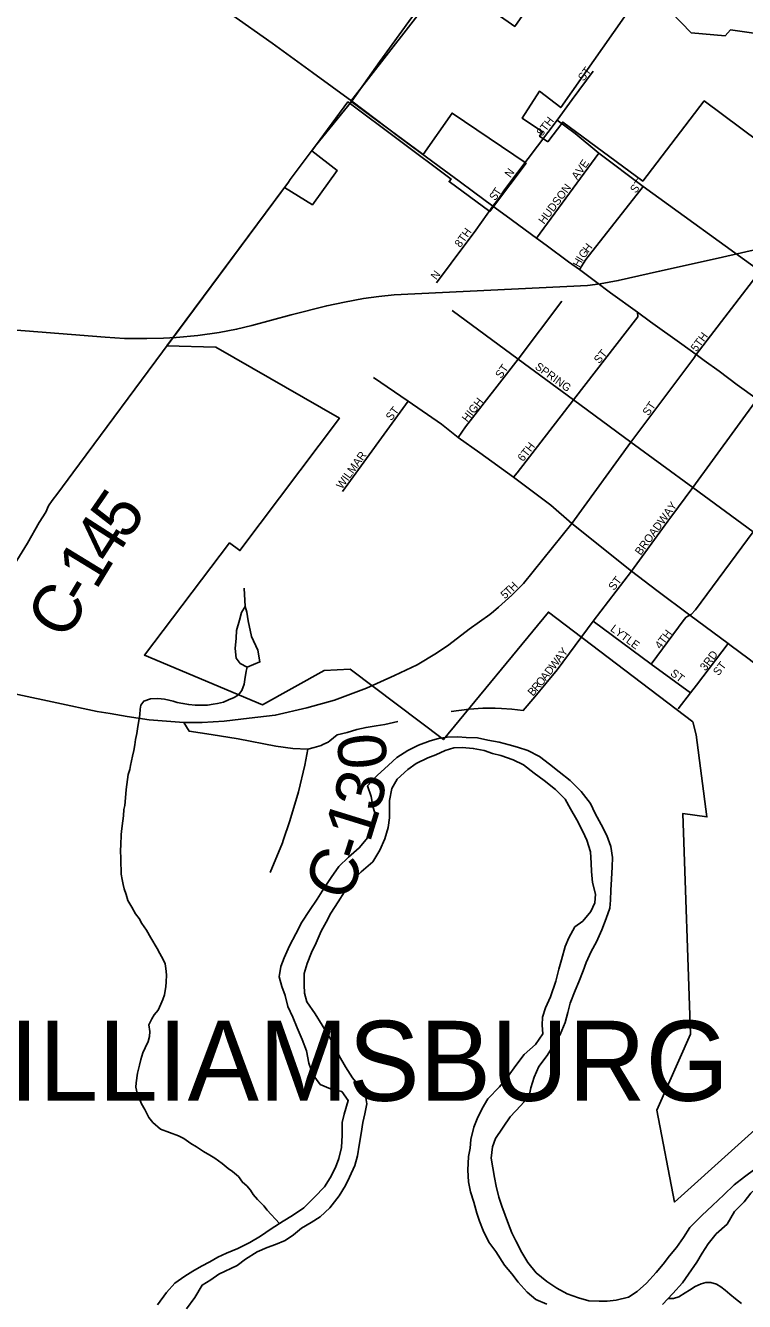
# Model space of a CAD drawing. Extents: x 1310247 to 1664935, y 235267 to 584339.
# Drawn here: x 1522054 to 1526544, y 382702 to 390671 of the extents above; entities that cross this region are included whole.
import ezdxf

# ---------------------------------------------------------------- set-up
doc = ezdxf.new("R2010")
doc.units = 0
for name, color, linetype in [('GM_X_City_Street', 7, 'Continuous'), ('GM_X_City_Street_Text', 7, 'Continuous'), ('GM_X_Corporation', 7, 'Continuous'), ('GM_X_Corporation_Text', 7, 'Continuous'), ('GM_X_County_Road', 7, 'Continuous'), ('GM_X_County_Road_Text', 7, 'Continuous'), ('GM_X_County_ROW', 7, 'Continuous'), ('GM_X_Major_River', 7, 'Continuous'), ('GM_X_Minor_Lake', 7, 'Continuous'), ('GM_X_Minor_River', 7, 'Continuous'), ('GM_X_Rail_Line', 7, 'Continuous'), ('GM_X_State_Route', 7, 'Continuous'), ('GM_X_Township_Subdivision', 7, 'Continuous'), ('GM_X_Township_Subdivision_Text', 7, 'Continuous')]:
    doc.layers.add(name, color=color, linetype=linetype)

msp = doc.modelspace()

# ---------------------------------------------------------------- linework, layer by layer
at = {"layer": 'GM_X_City_Street'}
for points in [[(1528472.7, 387797), (1528314.2, 387912.1), (1528109.4, 388058.4), (1527748.5, 388315.5), (1527385.3, 388586.9), (1527007.1, 388867.8), (1526642.1, 389136.6), (1525911.9, 389666.1), (1525635.1, 389874.7), (1525486.7, 389997.1), (1525374.4, 390080.2)], [(1525244.4, 389343.3), (1525635.1, 389874.7)], [(1524619.8, 389064.1), (1524712.1, 389187.7), (1524866, 389393.7), (1524971.9, 389543.2), (1525008.9, 389589.9), (1525041.7, 389637.9)], [(1525514.2, 389146.6), (1525552.7, 389210.6), (1525911.9, 389666.1)], [(1526242.9, 388616.8), (1526642.1, 389136.6)], [(1525961.4, 386683.3), (1526166.6, 386961.7), (1526179, 386975.3), (1526193.3, 386985), (1526203.3, 386989.1), (1526211.5, 386992.5), (1526238.4, 387021.8), (1526598.4, 387508.3), (1527003, 388055.3), (1527025.5, 388085.7), (1527385.3, 388586.9), (1527681.4, 388972.9), (1527779.3, 389120.7)], [(1524718.2, 388890.3), (1525130.5, 388587.2), (1525477.1, 388332.5), (1525834.7, 388069.6), (1526222.2, 387784.8), (1526598.4, 387508.3), (1526918.9, 387272.8), (1526920.3, 387271.7)], [(1524755.3, 388098.1), (1524801.5, 388164.1), (1525130.5, 388587.2), (1525402.5, 388949.5)], [(1525101.9, 387850), (1525125, 387878.3), (1525477.1, 388332.5), (1525878.8, 388850.8), (1525876.1, 388880.9)], [(1524977.1, 387011.7), (1525008.4, 387037.8), (1525092.1, 387114.2), (1525164, 387185.3), (1525466.4, 387561.1), (1525834.7, 388069.6), (1526227, 388593.4), (1526242.9, 388616.8)], [(1524662.7, 388172.4), (1524652.1, 388180.9), (1524444.4, 388324.8), (1524227.8, 388473.2)], [(1525837.7, 387262.4), (1526066, 387575.3), (1526084, 387599.4), (1526222.2, 387784.8), (1526623.2, 388337.8), (1526695.4, 388439)], [(1524033.4, 387761.5), (1524444.4, 388324.8)], [(1526679.1, 386632.5), (1526678.6, 386632.9), (1526564.4, 386718.9), (1526460.2, 386797.4), (1526442.5, 386810.6), (1526203.3, 386989.1), (1525997.6, 387142.6), (1525837.7, 387262.4), (1525466.4, 387561.1), (1525334.5, 387675.2), (1525101.9, 387850), (1524891.3, 388001.3), (1524755.3, 388098.1), (1524662.7, 388172.4)], [(1525026.5, 386404.8), (1525090.6, 386401.8), (1525162.2, 386393.5), (1525235.2, 386478.7), (1525303.1, 386560.9), (1525375, 386647.2), (1525599.1, 386950.9), (1525837.7, 387262.4)], [(1525599.1, 386950.9), (1525961.4, 386683.3), (1526206.2, 386502.3)], [(1526244.1, 386551.7), (1526244.1, 386551.8), (1526442.5, 386810.6)], [(1526130.7, 386403.8), (1526206.2, 386502.3), (1526244.1, 386551.7)]]:
    msp.add_lwpolyline(points, dxfattribs=at)
at = {"layer": 'GM_X_Corporation'}
for points in [[(1524385.2, 391172.5), (1525109.1, 390665.9), (1525491.2, 391211.4)], [(1526860.6, 384000.6), (1526107.9, 383322.7), (1525996, 383897.9), (1526206.7, 384371.1), (1526158.6, 385749.2), (1526309.1, 385728), (1526242.3, 386240.8), (1526221, 386321.7), (1525319.4, 387007.6), (1524663.6, 386211), (1524081, 386650.2), (1523920.1, 386643.4), (1523534.8, 386429.4), (1522797, 386738.8), (1523328.6, 387439.9), (1523392.6, 387391.8), (1524014.8, 388217.9), (1523242.5, 388661.5), (1522937.5, 388670.2), (1523670.9, 389659.1), (1523846, 389552.1), (1524001.1, 389764.7), (1523841.7, 389887.7), (1524067.7, 390194.2), (1524711.5, 389712), (1524699.1, 389696.7), (1524953.1, 389509.5), (1524976.1, 389540), (1525179.8, 389811), (1524717.9, 390124.2), (1524537.1, 389864.6), (1524084.8, 390198.3), (1524555.1, 390801.8)]]:
    msp.add_lwpolyline(points, dxfattribs=at)
msp.add_lwpolyline([(1525316.1, 389945.2), (1525408.7, 390068.2), (1525908.7, 389699.7), (1526292.9, 390200.3), (1526634.9, 389945), (1526839.7, 390237.3), (1526789.1, 390596.7), (1526457.3, 390643.9), (1526424.1, 390606.9), (1526210.7, 390625.7), (1526019.1, 390822.1), (1525863.5, 390822.8), (1525397, 390158.8), (1525263.7, 390260.6), (1525154.8, 390092.9), (1525282.1, 390006.8), (1525264.1, 389979.9)], close=True, dxfattribs=at)
at = {"layer": 'GM_X_County_Road'}
for points in [[(1523862.8, 389916.6), (1524091.1, 390199.2)], [(1523707.6, 389708.6), (1523850.7, 389901.5), (1523862.8, 389916.6)], [(1522965.5, 388708.1), (1523695.6, 389692.5), (1523707.6, 389708.6)], [(1521576.3, 386583.7), (1521901, 387166.2), (1521982.8, 387302.5), (1522066.6, 387438.9), (1522138.4, 387567.2), (1522180.3, 387631.4), (1522198.3, 387671.5), (1522220.2, 387703.6), (1522256.1, 387749.7), (1522349.9, 387878), (1522951.5, 388689.1), (1522965.5, 388708.1)], [(1523041.9, 386318.7), (1523158.1, 386318.2), (1523294.8, 386326.3), (1523450.7, 386345.6), (1523613.9, 386363.2), (1523810.3, 386409.6), (1523984.5, 386458.1), (1524183.8, 386532), (1524357.4, 386610.8), (1524499.2, 386677.6), (1524620.8, 386750.3), (1524697.1, 386802.1), (1524824.6, 386900), (1524954.3, 386992.6), (1524977.1, 387011.7)], [(1521576.3, 386583.7), (1522250.7, 386439.9), (1522502.5, 386386.2), (1522582.2, 386373.9), (1522688.4, 386355.5), (1522825.3, 386335.1), (1523041.9, 386318.7)], [(1524711.2, 386385.7), (1524825.3, 386401.8), (1524910.5, 386408.2), (1524986.1, 386406.6), (1525026.5, 386404.8)], [(1523663.5, 385580.3), (1523704, 385703.7), (1523759.2, 385885.5), (1523799, 386052.1), (1523816.4, 386151.2), (1523724.4, 386155.3), (1523618.2, 386169.6), (1523381.1, 386216.6), (1523213.6, 386243.2), (1523076.7, 386263.6), (1523041.9, 386318.7)], [(1523816.4, 386151.2), (1523857.3, 386161.4), (1523901.2, 386174.7), (1523911.3, 386179.7)], [(1523911.3, 386179.7), (1523944.1, 386196.1), (1523954.4, 386204)], [(1523581.1, 385381.6), (1523659.1, 385566.8), (1523663.5, 385580.3)]]:
    msp.add_lwpolyline(points, dxfattribs=at)
at = {"layer": 'GM_X_County_ROW'}
msp.add_lwpolyline([(1523954.4, 386204), (1524001.3, 386240.1), (1524062.6, 386256.4), (1524123.9, 386273.8), (1524181.1, 386287.1), (1524244.5, 386297.3), (1524298.7, 386306.5), (1524379.4, 386324.9)], dxfattribs=at)
at = {"layer": 'GM_X_Major_River'}
for points in [[(1524989.4, 383719.6), (1525080.8, 383854.7), (1525146.3, 383925.5), (1525199.6, 383984.6), (1525208.7, 384036.5), (1525230.1, 384102.2), (1525259.5, 384169.8), (1525311, 384238.9), (1525350.4, 384302.2), (1525393.9, 384369.5), (1525423.5, 384445), (1525440.8, 384506.8), (1525456, 384564.6), (1525485.7, 384644.2), (1525508.8, 384697.8), (1525536.3, 384767.5), (1525555.4, 384819.2), (1525586.9, 384888.7), (1525620.1, 384948.1), (1525653.8, 385023.6), (1525681.2, 385093.2), (1525702.6, 385158.9), (1525707.7, 385208.9), (1525709, 385271), (1525714.4, 385339), (1525718, 385417.1), (1525719.2, 385475.2), (1525708.6, 385543.5), (1525684, 385612.1), (1525649.3, 385681), (1525610.7, 385749.9), (1525582, 385812.6), (1525523.4, 385887.9), (1525454.7, 385955.4), (1525385.8, 386010.8), (1525326.7, 386058.1), (1525263.6, 386105.5), (1525190.2, 386143), (1525126.6, 386164.3), (1525074.8, 386179.3), (1525011, 386194.6), (1524941.2, 386208.1), (1524877.4, 386221.3), (1524805.4, 386224.8), (1524753.3, 386227.8), (1524687.2, 386227.1), (1524633, 386218.2), (1524580.6, 386203.2), (1524507.9, 386176.6), (1524441.2, 386143.9), (1524372.1, 386099.2), (1524321.1, 386052.1), (1524249.7, 385987.4), (1524190.2, 385922.5), (1524212.9, 385855.9), (1524223.7, 385795.5), (1524242.3, 385731.1), (1524227, 385665.2), (1524191.6, 385599.8), (1524138.1, 385534.8), (1524070.9, 385478), (1524011.6, 385419.1), (1523962.1, 385349.9), (1523916.6, 385280.7), (1523875.2, 385215.4), (1523827.6, 385144.2), (1523780, 385071), (1523742.5, 384997.6), (1523702.9, 384922.2), (1523669.3, 384848.8), (1523648.2, 384795.1), (1523638.8, 384729.1), (1523655.5, 384668.7), (1523676.4, 384612.2), (1523693, 384543.7), (1523723.7, 384476.9), (1523750.3, 384410.3), (1523780.9, 384337.5), (1523809.5, 384266.8), (1523823.9, 384190.4), (1523848.5, 384119.8), (1523895.2, 384056.7), (1523958.8, 384029.4), (1524028.6, 384014), (1524069.4, 383957), (1524043.6, 383871.4), (1524032.5, 383819.5), (1524030.9, 383741.3), (1524027.3, 383663.3), (1524009.9, 383595.5), (1523990.7, 383539.7), (1523957.3, 383474.3), (1523922.1, 383418.9), (1523858.7, 383354), (1523793.2, 383287.2), (1523722.1, 383238.5), (1523663.3, 383203.6), (1523588.2, 383155), (1523521.1, 383110.2), (1523454.2, 383069.5), (1523379.3, 383032.9)], [(1525308.9, 382685.7), (1525241.4, 382715.1), (1525186.3, 382760.3), (1525131.5, 382823.5), (1525090.5, 382874.5), (1525045.6, 382929.5), (1524991.3, 383014.7), (1524948.4, 383071.7), (1524911.8, 383144.6), (1524889, 383203.2), (1524872, 383253.6), (1524853.4, 383322.1), (1524832.7, 383386.7), (1524820, 383449), (1524815.5, 383521.3), (1524821.3, 383607.3), (1524830.4, 383659.3), (1524835.5, 383713.3), (1524853.1, 383791.1), (1524874.2, 383842.8), (1524905.6, 383906.3), (1524940.9, 383967.7), (1525014.6, 384042.4), (1525068, 384109.5), (1525115.5, 384176.6), (1525168.9, 384243.7), (1525238.3, 384306.5), (1525283.8, 384373.7), (1525280.9, 384427.8), (1525281.9, 384477.9), (1525301.2, 384535.7), (1525332.7, 384605.2), (1525366.7, 384702.7), (1525384.3, 384778.5), (1525401.5, 384836.3), (1525423.2, 384918), (1525446.4, 384973.6), (1525483.9, 385041), (1525534.7, 385078.1), (1525584, 385137.2), (1525609.2, 385190.8), (1525614.3, 385246.8), (1525595.8, 385319.3), (1525589.2, 385387.6), (1525586.3, 385439.8), (1525581.7, 385510), (1525559.2, 385582.6), (1525534.3, 385637.2), (1525497.7, 385710), (1525457.1, 385779), (1525424.3, 385839.8), (1525363.4, 385899.1), (1525292.5, 385956.6), (1525231.4, 386001.9), (1525164.3, 386053.3), (1525098.9, 386084.7), (1525023.3, 386112.2), (1524969.5, 386125.3), (1524917.8, 386142.4), (1524850, 386155.8), (1524780, 386161.2), (1524727.9, 386160.2), (1524675.5, 386143.2), (1524616.8, 386116.3), (1524566.4, 386097.3), (1524493.6, 386062.7), (1524440.7, 386023.7), (1524375.4, 385964.9), (1524342.1, 385905.4), (1524326.5, 385831.6)], [(1524326.5, 385831.6), (1524327.3, 385773.5), (1524326.3, 385723.4), (1524319, 385661.4), (1524297.5, 385591.7), (1524266, 385520.2), (1524222.4, 385446.9), (1524151.1, 385386.2), (1524093.8, 385327.2), (1524046.3, 385260.1), (1524007, 385198.7), (1523961.5, 385127.5), (1523932.2, 385070), (1523901.1, 385014.5), (1523869.5, 384941), (1523840.2, 384881.4), (1523812.8, 384813.8), (1523793.4, 384750.1), (1523794, 384680), (1523796.9, 384627.8), (1523811.8, 384573.4), (1523862.3, 384498.2), (1523906.9, 384427.2), (1523941.8, 384370.4), (1523972.8, 384317.7), (1524013.1, 384236.7), (1524051.8, 384167.8), (1524096.4, 384098.8), (1524145.2, 384037.7), (1524178.2, 383986.9), (1524185.2, 383936.7), (1524173.9, 383874.8), (1524160.7, 383818.9), (1524149.3, 383751), (1524137.8, 383679.1), (1524126.4, 383611.2), (1524111.1, 383551.4), (1524077.5, 383477.9), (1524052.4, 383426.3), (1524013, 383360.9), (1523955.4, 383285.9), (1523894.2, 383231), (1523837.4, 383196.1), (1523778.5, 383159.2), (1523727.6, 383118.1), (1523674.8, 383083.1), (1523616.2, 383058.2), (1523563.7, 383039.2), (1523501.1, 383012.4), (1523428, 382965.8), (1523375.1, 382926.8), (1523261.9, 382872.9), (1523211.1, 382837.8), (1523158.3, 382804.8), (1523110.6, 382727.6), (1523059.1, 382656.5)], [(1525436.4, 382749.3), (1525371.1, 382784.7), (1525309.8, 382826), (1525242.9, 382881.5), (1525190.1, 382944.6), (1525153.4, 383007.5), (1525116.8, 383080.4), (1525091.8, 383131), (1525070.9, 383185.5), (1525029.2, 383296.6), (1525010.3, 383353.1), (1524993.7, 383421.5), (1524982.8, 383475.9), (1524961.3, 383596.5), (1524970.8, 383668.5), (1524989.4, 383719.6)], [(1527106.3, 383690.1), (1527047.7, 383665.2), (1526995.1, 383640.2), (1526928.3, 383605.4), (1526877.6, 383574.4), (1526822.8, 383543.4), (1526768.2, 383514.4), (1526703.1, 383467.6), (1526636.2, 383426.9), (1526583.1, 383377.8), (1526541.9, 383324.5), (1526480.6, 383263.6), (1526434.9, 383184.4), (1526367.5, 383123.6), (1526316.2, 383062.5), (1526278.9, 383003.1), (1526245.7, 382947.6), (1526194.1, 382872.5), (1526156.9, 382819.1), (1526097.4, 382752.2), (1526031.9, 382683.3)], [(1526608.2, 383527.6), (1526543.1, 383480.8), (1526480, 383430), (1526414.7, 383369.1), (1526345.2, 383302.4), (1526277.8, 383239.6), (1526202.1, 383165), (1526162.8, 383101.6), (1526119.4, 383038.3), (1526076.3, 382987.1), (1526037.1, 382935.8), (1525992, 382882.6), (1525932.5, 382815.6), (1525873.4, 382764.7), (1525818.6, 382729.7), (1525742, 382709.2), (1525685.9, 382704.3), (1525635.8, 382703.3), (1525571.7, 382706.5), (1525508, 382723.8), (1525436.4, 382749.3)], [(1523379.3, 383032.9), (1523308.6, 383004.2), (1523256.1, 382979.2), (1523205.4, 382950.2), (1523152.8, 382923.2), (1523100, 382892.1), (1523049.3, 382861.1), (1522986.3, 382816.3), (1522935, 382757.2), (1522879.3, 382680.1)]]:
    msp.add_lwpolyline(points, dxfattribs=at)
at = {"layer": 'GM_X_Minor_Lake'}
for points in [[(1523426.3, 387043.1), (1523420.5, 387157.5)], [(1523438.7, 386664.2), (1523518.1, 386696.8), (1523505.5, 386769.1), (1523465, 386856), (1523444.7, 386952.6), (1523435.7, 387006.9), (1523426.3, 387043.1), (1523403.6, 387005.5), (1523390.7, 386957.6), (1523371.4, 386891.8)], [(1523371.4, 386891.8), (1523370.5, 386845.7), (1523363.3, 386779.7), (1523370.2, 386719.4), (1523393.6, 386686.9), (1523438.7, 386664.2)]]:
    msp.add_lwpolyline(points, dxfattribs=at)
at = {"layer": 'GM_X_Minor_River'}
for points in [[(1523149.7, 386425.6), (1523190, 386426.5), (1523226.4, 386433.5), (1523252.7, 386436.7), (1523291.1, 386445.7), (1523321.7, 386458.8), (1523356.3, 386473.9), (1523384.9, 386491.2), (1523405.8, 386518.7), (1523419, 386556.5), (1523423.8, 386586.5), (1523431.3, 386638.6), (1523438.7, 386664.2)], [(1523640.7, 383189), (1523562.9, 383271.3), (1523541.6, 383300), (1523502.4, 383339.4), (1523475.1, 383370.3), (1523459.8, 383396.9), (1523436.4, 383423.7), (1523408.9, 383446.6), (1523383.7, 383481.6), (1523346.4, 383514.8), (1523318.7, 383531.7), (1523281.3, 383562.9), (1523236, 383596.4), (1523204.3, 383615.5), (1523164.7, 383638.7), (1523121.3, 383668.1), (1523085.6, 383689.3), (1523042.3, 383720.7), (1523010.5, 383735.7), (1522952.7, 383757.5), (1522897, 383779.2), (1522849.9, 383820.8), (1522824.6, 383851.6), (1522799.8, 383900.6), (1522778.6, 383935.4), (1522752.3, 384002.5), (1522743.3, 384041), (1522744.1, 384067.1), (1522753.8, 384127.1), (1522765.2, 384177.1), (1522774.3, 384213), (1522787.5, 384254.8), (1522800.5, 384286.6), (1522819.7, 384326.3), (1522828.6, 384356.2), (1522831.5, 384388.3), (1522824.6, 384430.7), (1522843.7, 384466.3), (1522856.5, 384492.1), (1522881.5, 384521.5), (1522898.6, 384559.2), (1522911.4, 384587), (1522922.3, 384616.9), (1522929.8, 384668.9), (1522932.6, 384697), (1522933.8, 384741.2), (1522930.9, 384781.5), (1522925.7, 384809.8), (1522914.4, 384838.2), (1522893.3, 384875), (1522876.1, 384905.7), (1522837.7, 384973.2), (1522808.8, 385020.2), (1522779.8, 385063.3), (1522764.6, 385093.9), (1522741.3, 385122.7), (1522718.3, 385165.6), (1522693.3, 385206.5), (1522682.2, 385243), (1522671.2, 385279.6), (1522663.9, 385305.9), (1522658.7, 385338.2), (1522651.6, 385370.6), (1522652.3, 385396.7), (1522649.4, 385437), (1522650.2, 385467.1), (1522647.7, 385521.5), (1522648.6, 385551.6), (1522652.4, 385617.8), (1522655.5, 385656), (1522660.9, 385704), (1522665.7, 385734.1), (1522668.8, 385774.2), (1522673.6, 385800.2), (1522679, 385848.3), (1522682.4, 385900.4), (1522687.3, 385930.5), (1522695, 385992.5), (1522706, 386024.4), (1522710.7, 386050.4), (1522722.4, 386108.3), (1522731.4, 386142.3), (1522736.4, 386178.3), (1522741.4, 386212.3), (1522748.5, 386250.3), (1522753.3, 386278.3), (1522767.9, 386368.4), (1522770.8, 386400.5), (1522773.5, 386426.5), (1522792.3, 386452.1), (1522834.9, 386464.9), (1522881.3, 386467.6), (1522921.4, 386464.4), (1522949.4, 386457.6), (1522975.4, 386450.8), (1523001.3, 386442), (1523037.4, 386436.9), (1523073.4, 386429.9), (1523113.5, 386426.7), (1523149.7, 386425.6)], [(1526067.4, 382720.7), (1526100.8, 382721.1), (1526133.3, 382730.3), (1526174.2, 382755.2), (1526200.8, 382772.5), (1526235.7, 382795.7), (1526272.4, 382812.7), (1526302.8, 382819.9), (1526333, 382821), (1526368.9, 382809.9), (1526396.6, 382793), (1526424.2, 382772.1), (1526451.6, 382747.2), (1526487, 382718), (1526524.5, 382688.8)]]:
    msp.add_lwpolyline(points, dxfattribs=at)
at = {"layer": 'GM_X_Rail_Line'}
msp.add_lwpolyline([(1521840.6, 388780.4), (1522552.1, 388723.7), (1522672, 388717.1), (1522811.1, 388715.5), (1522916.7, 388717.7), (1522994.2, 388722.8), (1523130.1, 388735.3), (1523264.2, 388754.5), (1523372, 388774.3), (1523467, 388797), (1523713.1, 388864.2), (1523935, 388920.9), (1524046.7, 388944.2), (1524165, 388965.1), (1524261.2, 388978.9), (1524356.6, 388988.8), (1525563.4, 389048.2), (1525642, 389058.6), (1525755.3, 389077.9), (1526013.7, 389136.1), (1526360.2, 389214.8), (1526715.9, 389295.6)], dxfattribs=at)
at = {"layer": 'GM_X_State_Route'}
for points in [[(1524091.1, 390199.2), (1523845.4, 390377.2), (1523593.9, 390561.3), (1523334.6, 390743.3), (1523171.7, 390863.9), (1523111.7, 390908.4), (1522853.5, 391105.9), (1522581.4, 391305.6), (1522360.6, 391470.3), (1522277.1, 391531.5), (1522155.6, 391620.6), (1522003.7, 391733.9), (1521860.4, 391855.9), (1521809, 391899.1), (1521711.8, 392012.5)], [(1524091.1, 390199.2), (1524267.7, 390446.2), (1524464.9, 390718.8), (1524600.2, 390898.7), (1524622.8, 390928.7)], [(1524761.2, 389698.1), (1524761.2, 389698.1), (1524637.7, 389790.2), (1524383.1, 389978.7), (1524091.1, 390199.2)], [(1524971.9, 389543.2), (1524851.1, 389632), (1524761.2, 389698.1)], [(1526242.9, 388616.8), (1526153.3, 388680.5), (1525957.7, 388820.3), (1525876.1, 388880.9), (1525707.6, 389000.9), (1525614.4, 389071.3), (1525514.2, 389146.6), (1525444.8, 389194.9), (1525305.1, 389298.9), (1525244.4, 389343.3), (1525055.3, 389482.5), (1524971.9, 389543.2)], [(1528184.7, 387192.7), (1528125.3, 387233.1), (1528082.2, 387265.9), (1527978.8, 387340.8), (1527803.6, 387471), (1527726.8, 387526.7), (1527631.6, 387595.1), (1527481.2, 387706.7), (1527361.3, 387792.9), (1527271.1, 387859.4), (1527112.2, 387975.6), (1527003, 388055.3), (1526898.3, 388133.8), (1526745.6, 388248.5), (1526623.2, 388337.8), (1526497.8, 388427.8), (1526386.2, 388513.1), (1526292, 388578.5), (1526242.9, 388616.8)]]:
    msp.add_lwpolyline(points, dxfattribs=at)
at = {"layer": 'GM_X_Township_Subdivision'}
for points in [[(1525468.4, 390208.3), (1525598.1, 390385)], [(1525041.7, 389637.9), (1525069.5, 389678.6), (1525374.4, 390080.2), (1525468.4, 390208.3)]]:
    msp.add_lwpolyline(points, dxfattribs=at)

# ---------------------------------------------------------------- texts
at = {"layer": 'GM_X_City_Street_Text'}
for s, rotation, p in [('AVE', 54.69384, (1525499.6, 389703.3)), ('HUDSON', 53.5313, (1525292.9, 389426.2)), ('ST', 53.13593, (1525865, 389619.9)), ('S', 53.45244, (1524985.5, 389572.1)), ('T', 57.02059, (1525008.4, 389603.2)), ('8TH', 54.46158, (1524769.3, 389280.9)), ('H', 52.59668, (1525569.1, 389248.2)), ('H', 61.48898, (1525512.2, 389156.7)), ('I', 59.14872, (1525532.9, 389194.8)), ('G', 54.23617, (1525543.6, 389212.8)), ('N', 53.12573, (1524619.8, 389078.7)), ('5TH', 53.13184, (1526243.4, 388629.9)), ('ST', 50.18188, (1525636.5, 388555.5)), ('ST', 55.28998, (1525024.4, 388462.4)), ('SPRING', 324.05297, (1525231.2, 388530.7)), ('HIGH', 51.83863, (1524813.5, 388190.1)), ('ST', 52.43709, (1524338.3, 388198.8)), ('ST', 55.29785, (1525944, 388229.2)), ('6TH', 51.70685, (1525161.1, 387943.7)), ('WILMAR', 54.11805, (1524030.1, 387771.8)), ('BROADWAY', 53.82063, (1525895.7, 387358.2)), ('ST', 52.42653, (1525728.7, 387138.4)), ('5', 41.75281, (1525047.9, 387086.9)), ('T', 43.15926, (1525071.9, 387108.3)), ('H', 44.85443, (1525098.7, 387133.4)), ('LYTLE', 323.39178, (1525702.1, 386893.8)), ('4TH', 53.13184, (1526019, 386773.1)), ('A', 52.74655, (1525392.2, 386690.8)), ('Y', 52.73662, (1525418.8, 386725.8)), ('3RD', 52.69793, (1526300.6, 386636.8)), ('D', 52.73085, (1525330.8, 386610.3)), ('W', 52.72661, (1525357.5, 386645.3)), ('ST', 52.43709, (1526382.1, 386606.3)), ('O', 50.51084, (1525274.8, 386539.7)), ('A', 52.47434, (1525303.9, 386575.2)), ('ST', 322.4371, (1526076.3, 386616.5)), ('B', 49.67524, (1525223, 386478.8)), ('R', 49.65951, (1525248.6, 386508.9))]:
    msp.add_text(s, height=50, rotation=rotation, dxfattribs=at).set_placement(p)
at = {"layer": 'GM_X_Corporation_Text'}
msp.add_text('WILLIAMSBURG', height=500, rotation=0.00001, dxfattribs=at).set_placement((1521319.8, 383955.2))
at = {"layer": 'GM_X_County_Road_Text'}
for s, rotation, p in [('5', 55.46413, (1522687.8, 387448.4)), ('4', 57.31886, (1522589.4, 387295)), ('1', 58.58819, (1522494, 387138.8)), ('C', 58.96194, (1522303.6, 386822.7)), ('-', 58.88496, (1522430.6, 387033.7)), ('0', 95.01355, (1524315.7, 386040.3)), ('3', 76.0543, (1524262.8, 385753.4)), ('1', 72.8269, (1524203.3, 385559.1)), ('-', 72.12643, (1524164.3, 385438)), ('C', 68.15292, (1524064.9, 385187.9))]:
    msp.add_text(s, height=300, rotation=rotation, dxfattribs=at).set_placement(p)
at = {"layer": 'GM_X_Township_Subdivision_Text'}
for s, rotation, p in [('ST', 53.12427, (1525539.4, 390319.5)), ('8TH', 52.12557, (1525279.9, 389976.4)), ('N', 53.12573, (1525081.8, 389716.7))]:
    msp.add_text(s, height=50, rotation=rotation, dxfattribs=at).set_placement(p)

doc.saveas('drawing.dxf')
